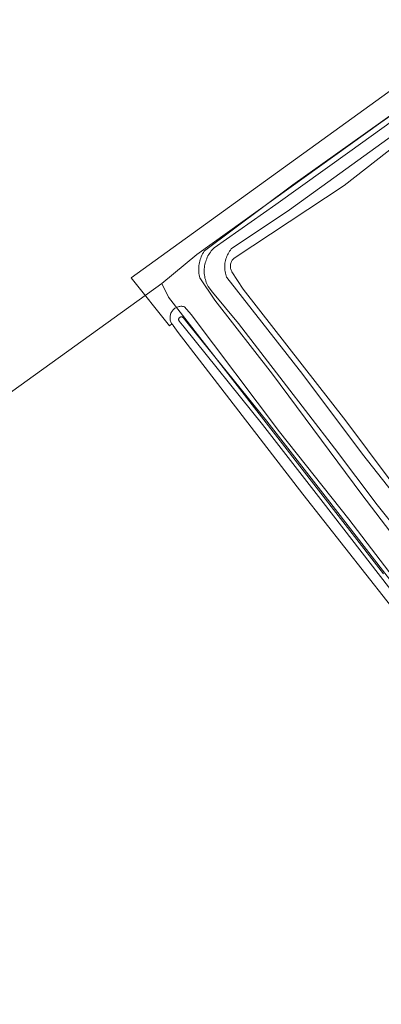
# Model space of a CAD drawing. Header units: metres. Extents: x 250001 to 257773, y 598992 to 609118.
# Tile 400 of 656: x 251804 to 251885, y 604609 to 604830. Entities that reach past the tile are written whole.
import ezdxf
from ezdxf.lldxf.tags import DXFTag

# ---------------------------------------------------------------- set-up
doc = ezdxf.new("R2010")
doc.units = ezdxf.units.M
for name, color, linetype, lineweight in [('B-WE-GR-BOUWLAND-GV', 252, 'Continuous', 13), ('B-WE-GR-GRAS-GV', 252, 'Continuous', 13), ('B-WE-GR-GROENVOORZIENING-GV', 252, 'Continuous', 18), ('B-WE-KG-GRENS_PERCEEL-G', 150, 'KG-PERCEEL', 18), ('B-WE-OG-WATER-GV', 252, 'Continuous', 18), ('B-WE-OG-WATER_SLOOT-GV', 252, 'Continuous', 18), ('X-XX-AL-REFERENTIE-G', 7, 'Continuous', 18)]:
    doc.layers.add(name, color=color, linetype=linetype, lineweight=lineweight)
doc.styles.get("Standard").update_dxf_attribs({"font": 'NLCS-ISO.ttf'})
tags = doc.linetypes.add('KG-PERCEEL', pattern='A,5.5,-2,["P",Standard,S=1.8,R=0,X=-0.5,Y=-0.9],-2,5.5,-2,[5,NLCS.SHX,S=0.75,R=0,X=0,Y=0],-2', length=19).pattern_tags.tags
tags[6] = DXFTag(74, 10)

# ---------------------------------------------------------------- blocks, each defined once
blk = doc.blocks.new('BS2021-132-Xref-KAD-20210617')
at = {"layer": 'B-WE-KG-GRENS_PERCEEL-G', "flags": 128}
for points in [[(251835.539, 604770.417), (251843.462, 604776.969), (251884.752, 604806.527), (251902.122, 604818.716), (251911.872, 604824.776), (251930.911, 604800.951), (251952.496, 604774.123), (251964.081, 604758.757)], [(251835.539, 604770.417), (251048.315, 604203.871)], [(251835.539, 604770.417), (251837.063, 604767.37), (251860.527, 604737.202), (251885.343, 604705.334)]]:
    blk.add_lwpolyline(points, dxfattribs=at)
blk = doc.blocks.new('BS2021-132-Xref-BGT-GRIJS-20210617-aangepast')
at = {"layer": 'B-WE-GR-BOUWLAND-GV', "flags": 128}
blk.add_lwpolyline([(252121.327, 604649.286), (252042.092, 604709.255), (252032.337, 604704.302), (251934.632, 604650.586), (251930.189, 604648.157), (251928.955, 604647.482), (251927.06, 604646.445), (251923.335, 604651.291), (251900.19, 604681.326), (251867.256, 604723.153), (251839.231, 604759.425), (251838.147, 604760.987), (251838.145, 604760.99), (251838.009, 604761.139), (251837.886, 604761.298), (251837.805, 604761.421), (251837.273, 604760.968), (251828.702, 604771.67), (251905.667, 604827.258), (251906.259, 604827.734), (251902.377, 604832.58)], dxfattribs=at)
at = {"layer": 'B-WE-GR-GRAS-GV', "flags": 128}
blk.add_lwpolyline([(251896.313, 604807.917), (251876.489, 604792.387), (251851.78, 604776.098), (251851.637, 604775.965), (251851.506, 604775.821), (251851.388, 604775.667), (251851.282, 604775.503), (251851.19, 604775.332), (251851.112, 604775.153), (251851.049, 604774.969), (251851.002, 604774.78), (251850.97, 604774.588), (251850.954, 604774.199), (251850.97, 604774.006), (251851.002, 604773.814), (251851.049, 604773.625), (251851.112, 604773.441), (251851.19, 604773.263), (251851.282, 604773.092), (251851.311, 604773.043), (251853.861, 604769.155), (251876.856, 604739.663), (251891.235, 604720.447)], dxfattribs=at)
at = {"layer": 'B-WE-GR-GROENVOORZIENING-GV', "flags": 128}
for points in [[(251905.667, 604827.258), (251828.702, 604771.67), (251837.273, 604760.968), (251837.805, 604761.421), (251837.775, 604761.467), (251837.679, 604761.644), (251837.596, 604761.828), (251837.528, 604762.018), (251837.476, 604762.213), (251837.439, 604762.411), (251837.418, 604762.612), (251837.413, 604762.813), (251837.424, 604763.015), (251837.451, 604763.215), (251837.494, 604763.412), (251837.552, 604763.605), (251837.625, 604763.793), (251837.713, 604763.974), (251837.815, 604764.148), (251837.931, 604764.314), (251838.059, 604764.469), (251838.199, 604764.615), (251838.35, 604764.748), (251838.512, 604764.869), (251838.682, 604764.977), (251838.86, 604765.071), (251839.046, 604765.151), (251839.237, 604765.215), (251839.432, 604765.265), (251839.631, 604765.298), (251839.832, 604765.316), (251840.033, 604765.318), (251840.234, 604765.304), (251840.434, 604765.274), (251840.63, 604765.228), (251842.127, 604763.494), (251862.001, 604737.147), (251877.571, 604717.551), (251896.684, 604692.548)], [(251904.071, 604692.153), (251880.449, 604723.129), (251860.424, 604750.107), (251847.472, 604766.725), (251844.078, 604771.681), (251844.002, 604772.02), (251843.941, 604772.362), (251843.896, 604772.706), (251843.867, 604773.052), (251843.853, 604773.399), (251843.873, 604774.094), (251843.907, 604774.44), (251843.956, 604774.784), (251844.021, 604775.126), (251844.101, 604775.464), (251844.197, 604775.798), (251844.307, 604776.127), (251844.432, 604776.451), (251844.572, 604776.769), (251844.726, 604777.08), (251844.894, 604777.384), (251845.075, 604777.679), (251845.151, 604777.795), (251864.994, 604792.553), (251895.25, 604814.068)]]:
    blk.add_lwpolyline(points, dxfattribs=at)
at = {"layer": 'B-WE-OG-WATER-GV', "flags": 128}
for points in [[(251894.541, 604812.052), (251877.765, 604800.005), (251861.165, 604788.143), (251847.301, 604778.423), (251847.133, 604778.256), (251846.902, 604778.006), (251846.683, 604777.746), (251846.476, 604777.477), (251846.282, 604777.197), (251846.102, 604776.909), (251845.935, 604776.613), (251845.783, 604776.309), (251845.645, 604775.998), (251845.522, 604775.681), (251845.413, 604775.359), (251845.321, 604775.032), (251845.243, 604774.701), (251845.181, 604774.367), (251845.135, 604774.03), (251845.105, 604773.691), (251845.091, 604773.352), (251845.093, 604773.012), (251845.111, 604772.672), (251845.145, 604772.334), (251845.195, 604771.997), (251845.26, 604771.664), (251845.341, 604771.334), (251845.438, 604771.008), (251845.549, 604770.687), (251845.676, 604770.371), (251845.818, 604770.062), (251845.974, 604769.76), (251846.959, 604768.513), (251852.793, 604761.498), (251862.794, 604748.486), (251874.297, 604733.512), (251883.926, 604720.808), (251893.961, 604708.251)], [(251890.684, 604719.388), (251880.645, 604732.127), (251867.251, 604750.051), (251850.128, 604771.787), (251850.1, 604771.862), (251849.994, 604772.163), (251849.904, 604772.469), (251849.83, 604772.78), (251849.771, 604773.093), (251849.727, 604773.409), (251849.7, 604773.727), (251849.688, 604774.046), (251849.693, 604774.365), (251849.714, 604774.684), (251849.75, 604775.001), (251849.803, 604775.315), (251849.871, 604775.627), (251849.954, 604775.935), (251850.053, 604776.239), (251850.167, 604776.537), (251850.296, 604776.829), (251850.439, 604777.114), (251850.597, 604777.391), (251850.768, 604777.661), (251850.952, 604777.921), (251851.15, 604778.172), (251864.238, 604786.948), (251893.55, 604808.121)], [(251889.748, 604700.159), (251872.747, 604722.049), (251859.129, 604739.569), (251841.497, 604761.393), (251840.372, 604762.773), (251840.299, 604762.837), (251840.216, 604762.889), (251840.126, 604762.926), (251840.031, 604762.948), (251839.933, 604762.955), (251839.836, 604762.945), (251839.742, 604762.92), (251839.653, 604762.879), (251839.501, 604762.758), (251839.442, 604762.68), (251839.396, 604762.594), (251839.365, 604762.502), (251839.349, 604762.405), (251839.35, 604762.308), (251839.366, 604762.212), (251839.397, 604762.119), (251839.444, 604762.033), (251839.484, 604761.979), (251840.563, 604760.639), (251858.188, 604738.823), (251871.799, 604721.313), (251888.79, 604699.436)]]:
    blk.add_lwpolyline(points, dxfattribs=at)
at = {"layer": 'B-WE-OG-WATER_SLOOT-GV', "flags": 128}
for points in [[(251895.25, 604814.068), (251864.994, 604792.553), (251845.151, 604777.795), (251845.075, 604777.679), (251844.894, 604777.384), (251844.726, 604777.08), (251844.572, 604776.769), (251844.432, 604776.451), (251844.307, 604776.127), (251844.197, 604775.798), (251844.101, 604775.464), (251844.021, 604775.126), (251843.956, 604774.784), (251843.907, 604774.44), (251843.873, 604774.094), (251843.853, 604773.399), (251843.867, 604773.052), (251843.896, 604772.706), (251843.941, 604772.362), (251844.002, 604772.02), (251844.078, 604771.681), (251847.472, 604766.725), (251860.424, 604750.107), (251880.449, 604723.129), (251904.071, 604692.153)], [(251891.235, 604720.447), (251876.856, 604739.663), (251853.861, 604769.155), (251851.311, 604773.043), (251851.282, 604773.092), (251851.19, 604773.263), (251851.112, 604773.441), (251851.049, 604773.625), (251851.002, 604773.814), (251850.97, 604774.006), (251850.954, 604774.199), (251850.97, 604774.588), (251851.002, 604774.78), (251851.049, 604774.969), (251851.112, 604775.153), (251851.19, 604775.332), (251851.282, 604775.503), (251851.388, 604775.667), (251851.506, 604775.821), (251851.637, 604775.965), (251851.78, 604776.098), (251876.489, 604792.387), (251896.313, 604807.917)], [(251893.55, 604808.121), (251864.238, 604786.948), (251851.15, 604778.172), (251850.952, 604777.921), (251850.768, 604777.661), (251850.597, 604777.391), (251850.439, 604777.114), (251850.296, 604776.829), (251850.167, 604776.537), (251850.053, 604776.239), (251849.954, 604775.935), (251849.871, 604775.627), (251849.803, 604775.315), (251849.75, 604775.001), (251849.714, 604774.684), (251849.693, 604774.365), (251849.688, 604774.046), (251849.7, 604773.727), (251849.727, 604773.409), (251849.771, 604773.093), (251849.83, 604772.78), (251849.904, 604772.469), (251849.994, 604772.163), (251850.1, 604771.862), (251850.128, 604771.787), (251867.251, 604750.051), (251880.645, 604732.127), (251890.684, 604719.388)], [(251893.961, 604708.251), (251883.926, 604720.808), (251874.297, 604733.512), (251862.794, 604748.486), (251852.793, 604761.498), (251846.959, 604768.513), (251845.974, 604769.76), (251845.818, 604770.062), (251845.676, 604770.371), (251845.549, 604770.687), (251845.438, 604771.008), (251845.341, 604771.334), (251845.26, 604771.664), (251845.195, 604771.997), (251845.145, 604772.334), (251845.111, 604772.672), (251845.093, 604773.012), (251845.091, 604773.352), (251845.105, 604773.691), (251845.135, 604774.03), (251845.181, 604774.367), (251845.243, 604774.701), (251845.321, 604775.032), (251845.413, 604775.359), (251845.522, 604775.681), (251845.645, 604775.998), (251845.783, 604776.309), (251845.935, 604776.613), (251846.102, 604776.909), (251846.282, 604777.197), (251846.476, 604777.477), (251846.683, 604777.746), (251846.902, 604778.006), (251847.133, 604778.256), (251847.301, 604778.423), (251861.165, 604788.143), (251877.765, 604800.005), (251894.541, 604812.052)], [(251896.684, 604692.548), (251877.571, 604717.551), (251862.001, 604737.147), (251842.127, 604763.494), (251840.63, 604765.228), (251840.434, 604765.274), (251840.234, 604765.304), (251840.033, 604765.318), (251839.832, 604765.316), (251839.631, 604765.298), (251839.432, 604765.265), (251839.237, 604765.215), (251839.046, 604765.151), (251838.86, 604765.071), (251838.682, 604764.977), (251838.512, 604764.869), (251838.35, 604764.748), (251838.199, 604764.615), (251838.059, 604764.469), (251837.931, 604764.314), (251837.815, 604764.148), (251837.713, 604763.974), (251837.625, 604763.793), (251837.552, 604763.605), (251837.494, 604763.412), (251837.451, 604763.215), (251837.424, 604763.015), (251837.413, 604762.813), (251837.418, 604762.612), (251837.439, 604762.411), (251837.476, 604762.213), (251837.528, 604762.018), (251837.596, 604761.828), (251837.679, 604761.644), (251837.775, 604761.467), (251837.805, 604761.421), (251837.886, 604761.298), (251838.009, 604761.139), (251838.145, 604760.99), (251838.147, 604760.987), (251839.231, 604759.425), (251867.256, 604723.153), (251900.19, 604681.326)], [(251888.79, 604699.436), (251871.799, 604721.313), (251858.188, 604738.823), (251840.563, 604760.639), (251839.484, 604761.979), (251839.444, 604762.033), (251839.397, 604762.119), (251839.366, 604762.212), (251839.35, 604762.308), (251839.349, 604762.405), (251839.365, 604762.502), (251839.396, 604762.594), (251839.442, 604762.68), (251839.501, 604762.758), (251839.653, 604762.879), (251839.742, 604762.92), (251839.836, 604762.945), (251839.933, 604762.955), (251840.031, 604762.948), (251840.126, 604762.926), (251840.216, 604762.889), (251840.299, 604762.837), (251840.372, 604762.773), (251841.497, 604761.393), (251859.129, 604739.569), (251872.747, 604722.049), (251889.748, 604700.159)]]:
    blk.add_lwpolyline(points, dxfattribs=at)

msp = doc.modelspace()

# ---------------------------------------------------------------- block references
at = {"layer": 'X-XX-AL-REFERENTIE-G'}
for name in ['BS2021-132-Xref-BGT-GRIJS-20210617-aangepast', 'BS2021-132-Xref-KAD-20210617']:
    msp.add_blockref(name, (0, 0), dxfattribs=at)

doc.saveas('drawing.dxf')
